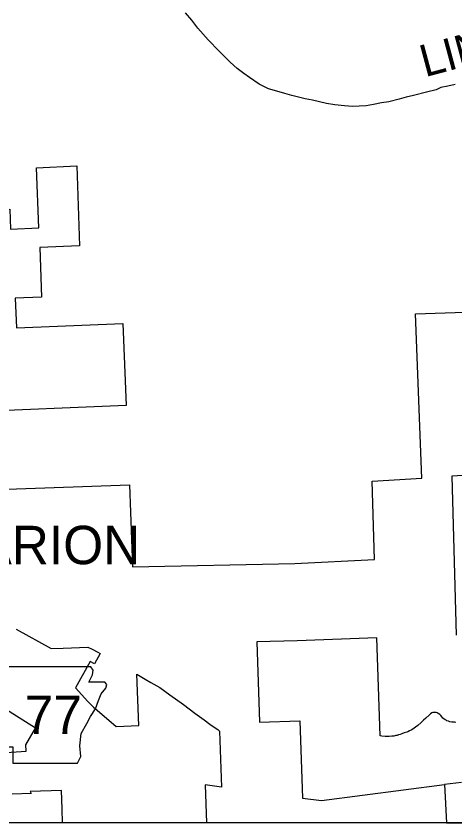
# Model space of a CAD drawing. Extents: x -117616 to 64730, y 54117 to 789866.
# Drawn here: x 62034.8 to 62107.1, y 55371.1 to 55504.1 of the extents above; entities that cross this region are included whole.
import ezdxf

# ---------------------------------------------------------------- set-up
doc = ezdxf.new("R2010")
doc.units = 0
for name, color, linetype in [('21', 7, 'Continuous'), ('3', 7, 'Continuous'), ('6', 7, 'Continuous'), ('R_No Plot', 7, 'Continuous')]:
    doc.layers.add(name, color=color, linetype=linetype)

msp = doc.modelspace()

# ---------------------------------------------------------------- linework, layer by layer
at = {"layer": '21'}
msp.add_lwpolyline([(62031.91, 55396.81), (62032.67, 55391.73), (62032.33, 55384.04), (62033.01, 55383.61), (62034.27, 55383.61), (62034.27, 55380.91), (62044.93, 55380.91), (62045.44, 55382.01), (62045.27, 55383.78), (62045.53, 55385.81), (62046.46, 55387.42), (62047.05, 55388.6), (62047.89, 55389.87), (62048.4, 55391.23), (62048.82, 55392.33), (62049.59, 55393.26), (62049.75, 55393.85), (62049.42, 55394.27), (62046.79, 55394.27), (62047.39, 55395.46), (62047.47, 55396.22), (62047.12, 55396.8)], close=True, dxfattribs=at)
at = {"layer": '3'}
msp.add_lwpolyline([(62107.14, 55492.83), (62105.96, 55492.56), (62104.81, 55492.33), (62104.03, 55491.95), (62102.45, 55491.59), (62100.29, 55491.03), (62099.08, 55490.78), (62097.9, 55490.45), (62096.22, 55490), (62095, 55489.83), (62093.72, 55489.54), (62092.5, 55489.32), (62091.35, 55489.28), (62090.22, 55489.19), (62088.89, 55489.35), (62087.31, 55489.51), (62085.93, 55489.7), (62083.63, 55490.25), (62082.43, 55490.5), (62080.26, 55491.01), (62079.09, 55491.37), (62077.38, 55491.84), (62076.38, 55492.13), (62074.87, 55492.91), (62073.27, 55494), (62072.33, 55494.65), (62071.22, 55495.5), (62070.05, 55496.53), (62068.27, 55498.36), (62066.44, 55500.23), (62064.76, 55502.16), (62063.76, 55503.47), (62062.7, 55504.68)], dxfattribs=at)
at = {"layer": '6'}
for p, q in [((62108.21, 55377.73), (62105.41, 55377.37)), ((62105.41, 55377.37), (62105.71, 55371.05)), ((62105.71, 55371.05), (62116.17, 55371.05))]:
    msp.add_line(p, q, dxfattribs=at)
for points in [[(61992.16, 55490.43), (61993.07, 55477.42), (61998.96, 55477.61), (62025.03, 55478.56), (62030.13, 55478.77), (62031.46, 55472.2), (62033.77, 55472.29), (62033.89, 55468.99), (62038.56, 55469.18), (62038.18, 55479.12), (62044.79, 55479.4), (62045.24, 55466.22), (62038.7, 55465.96), (62038.99, 55457.77), (62034.66, 55457.6), (62034.84, 55452.7), (62052.41, 55453.4), (62052.95, 55439.92), (62026.57, 55438.81)], [(62026.57, 55438.81), (62027.05, 55425.88), (62053.47, 55426.79), (62053.99, 55413.27), (62080.73, 55413.81), (62093.84, 55414.47), (62093.46, 55427.39), (62101.68, 55427.92), (62100.61, 55455.01), (62105.5, 55455.2), (62112.15, 55455.42)], [(62113.27, 55428.62), (62106.6, 55428.23), (62107.31, 55402.01)], [(62034.79, 55403), (62040.57, 55399.82), (62042.57, 55399.89), (62046.61, 55400.03), (62047.34, 55399.68), (62048.29, 55399.21), (62048.66, 55399.01), (62047.71, 55397.3), (62047.02, 55397.68), (62044.6, 55393.32), (62046.63, 55391.07), (62047.56, 55390.11), (62048.13, 55389.62), (62051.31, 55386.94), (62055, 55387.11), (62054.67, 55395.6), (62056.04, 55394.78), (62057.02, 55394.21), (62058.48, 55393.36), (62060.15, 55392.17), (62062.39, 55390.56), (62064.26, 55389.14), (62065.79, 55388.03), (62066.7, 55387.35), (62067.44, 55386.82), (62068.05, 55386.43), (62068.32, 55386.19), (62068.64, 55376.94), (62065.93, 55377.31), (62066.18, 55371.05)], [(62103.47, 55389.23), (62103.33, 55389.18), (62103.1, 55389.05), (62102.84, 55388.84), (62102.3, 55388.31), (62101.92, 55387.99), (62101.56, 55387.59), (62101.01, 55387.12), (62100.63, 55386.82), (62100.4, 55386.66), (62100.16, 55386.5), (62099.9, 55386.35), (62099.65, 55386.22), (62099.34, 55386.07), (62099.19, 55386.03), (62098.75, 55385.89), (62098.37, 55385.75), (62098.11, 55385.65), (62097.82, 55385.56), (62097.58, 55385.49), (62097.35, 55385.45), (62097.02, 55385.38), (62096.73, 55385.34), (62096.25, 55385.31), (62095.61, 55385.31), (62095.08, 55385.36), (62094.79, 55385.39), (62094.23, 55401.55), (62081.14, 55401.08), (62074.48, 55400.89), (62074.93, 55387.68), (62081.58, 55387.89), (62082, 55375.12), (62085.13, 55374.74), (62105.41, 55377.37)], [(62028.98, 55382.41), (62036.48, 55382.87), (62036.42, 55383.92), (62038.01, 55386.68), (62030.48, 55391.41)], [(62107.28, 55387.63), (62107.02, 55387.65), (62106.61, 55387.69), (62106.3, 55387.74), (62106.07, 55387.81), (62105.8, 55387.9), (62105.65, 55387.97), (62105.51, 55388.06), (62105.29, 55388.2), (62105.14, 55388.35), (62105, 55388.48), (62104.78, 55388.79), (62104.62, 55388.95), (62104.36, 55389.12), (62104.17, 55389.19), (62104.02, 55389.24), (62103.81, 55389.27), (62103.69, 55389.27), (62103.6, 55389.25), (62103.47, 55389.23)], [(62105.41, 55377.37), (62105.71, 55371.05)], [(62037.13, 55376.2), (62037.29, 55375.87), (62034.12, 55375.76)], [(62042.45, 55371.05), (62042.38, 55373.35), (62042.25, 55376.4), (62037.13, 55376.2)]]:
    msp.add_lwpolyline(points, dxfattribs=at)
at = {"layer": 'R_No Plot'}
msp.add_lwpolyline([(61556.57, 56155.54), (62285.97, 56155.54), (62285.97, 55371.05), (61556.57, 55371.05)], close=True, dxfattribs=at)

# ---------------------------------------------------------------- texts
at = {"layer": '21'}
msp.add_text('77', height=6.336, dxfattribs=at).set_placement((62036.21, 55385.72))
at = {"layer": '3'}
msp.add_text('LINE', height=5.28, rotation=15, dxfattribs=at).set_placement((62102.18, 55494.03))
at = {"layer": '6'}
msp.add_text('MARION', height=6.336, dxfattribs=at).set_placement((62021.37, 55413.72))

doc.saveas('drawing.dxf')
